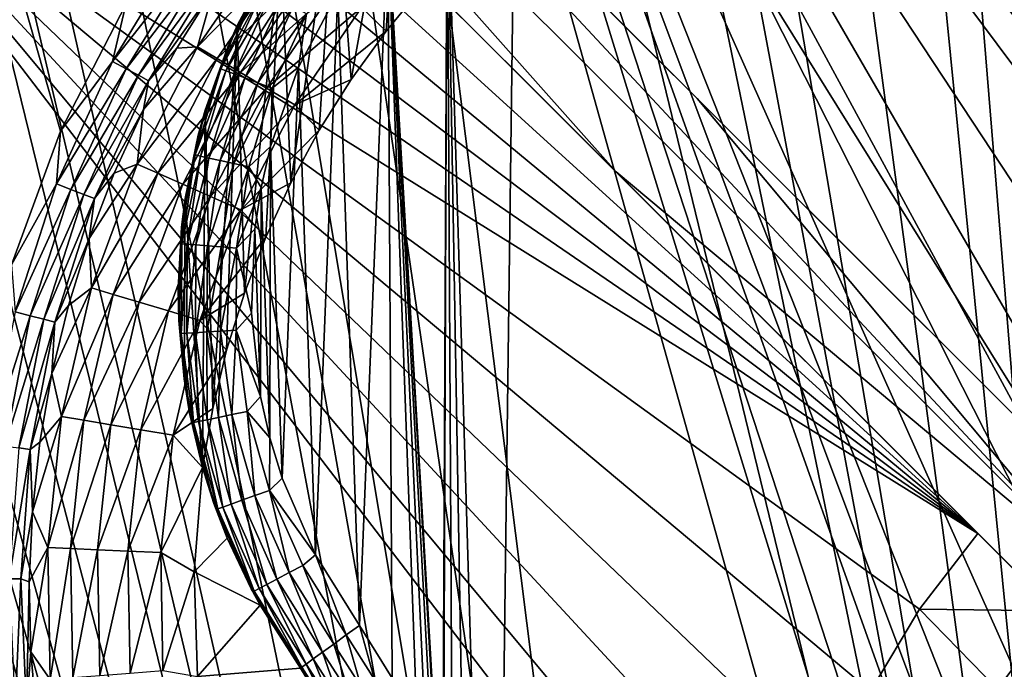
# Model space of a CAD drawing. Header units: metres. Extents: x -206 to 75, y -104 to 104.
# Tile 1055 of 1056: x -59 to -46, y 43 to 52. Entities that reach past the tile are written whole.
import ezdxf

# ---------------------------------------------------------------- set-up
doc = ezdxf.new("R2010")
doc.units = ezdxf.units.M
doc.layers.add('solid_01_1-CONSUMER_THERM_B_125288', color=7, linetype='CONTINUOUS')

msp = doc.modelspace()

# ---------------------------------------------------------------- linework, layer by layer
at = {"layer": 'solid_01_1-CONSUMER_THERM_B_125288'}
for points in [[(-37.64893, 67.310463), (-65.493088, -75.014526), (-65.514557, 74.985474)], [(24.112862, 47.958191, 1.5), (33.825809, 56.110691, 1.5), (-65.514557, 74.985474, 1.5)], [(23.089312, 47.212944, 1.5), (24.112862, 47.958191, 1.5), (-65.514557, 74.985474, 1.5)], [(22.532667, 46.89024, 1.5), (23.089312, 47.212944, 1.5), (-65.514557, 74.985474, 1.5)], [(21.951084, 46.60561, 1.5), (22.532667, 46.89024, 1.5), (-65.514557, 74.985474, 1.5)], [(21.348972, 46.361931, 1.5), (21.951084, 46.60561, 1.5), (-65.514557, 74.985474, 1.5)], [(20.731153, 46.161392, 1.5), (21.348972, 46.361931, 1.5), (-65.514557, 74.985474, 1.5)], [(20.102722, 46.005417, 1.5), (20.731153, 46.161392, 1.5), (-65.514557, 74.985474, 1.5)], [(19.468906, 45.894638, 1.5), (20.102722, 46.005417, 1.5), (-65.514557, 74.985474, 1.5)], [(18.205812, 45.807243, 1.5), (19.468906, 45.894638, 1.5), (-65.514557, 74.985474, 1.5)], [(-35.403042, 57.250053, 1.5), (18.205812, 45.807243, 1.5), (-65.514557, 74.985474, 1.5)], [(-58.484974, 50.346844, 1.5), (-57.589195, 52.085346, 1.5), (-65.514557, 74.985474, 1.5)], [(-59.159199, 48.51125, 1.5), (-58.484974, 50.346844, 1.5), (-65.514557, 74.985474, 1.5)], [(-37.64893, 67.310463), (-37.75058, 66.766258), (-65.493088, -75.014526)], [(-37.75058, 66.766258), (-37.7505, 66.212639), (-65.493088, -75.014526)], [(-37.7505, 66.212639), (-37.731541, -66.233742), (-65.493088, -75.014526)], [(-54.604618, 63.590931, 75.400002), (-55.875881, 63.500595, 75.400002), (-46.600052, -0.008495, 75.400002)], [(54.595383, 63.598774, 75.400002), (-54.604618, 63.590931, 75.400002), (38.867878, 46.507401, 75.400002)], [(-54.604618, 63.590931, 75.400002), (-38.874657, 46.501816, 75.400002), (-37.603397, 46.592152, 75.400002)], [(-54.604618, 63.590931, 75.400002), (-37.603397, 46.592152, 75.400002), (37.596603, 46.597553, 75.400002)], [(-54.604618, 63.590931, 75.400002), (-46.602749, 37.591507, 75.400002), (-46.512596, 38.862782, 75.400002)], [(-54.604618, 63.590931, 75.400002), (-46.600052, -0.008495, 75.400002), (-46.602749, 37.591507, 75.400002)], [(-54.604618, 63.590931, 75.400002), (-46.512596, 38.862782, 75.400002), (-46.24081, 40.118778, 75.400002)], [(-54.604618, 63.590931, 75.400002), (-46.24081, 40.118778, 75.400002), (-46.037888, 40.730366, 75.400002)], [(-54.604618, 63.590931, 75.400002), (-46.037888, 40.730366, 75.400002), (-45.791878, 41.325542, 75.400002)], [(-54.604618, 63.590931, 75.400002), (-45.791878, 41.325542, 75.400002), (-45.176342, 42.454315, 75.400002)], [(-54.604618, 63.590931, 75.400002), (-45.176342, 42.454315, 75.400002), (-44.405849, 43.484329, 75.400002)], [(-54.604618, 63.590931, 75.400002), (-44.405849, 43.484329, 75.400002), (-43.967163, 43.955654, 75.400002)], [(-54.604618, 63.590931, 75.400002), (-43.967163, 43.955654, 75.400002), (-43.495903, 44.394405, 75.400002)], [(-54.604618, 63.590931, 75.400002), (-43.495903, 44.394405, 75.400002), (-42.466, 45.165047, 75.400002)], [(-54.604618, 63.590931, 75.400002), (-42.466, 45.165047, 75.400002), (-41.337315, 45.780743, 75.400002)], [(-54.604618, 63.590931, 75.400002), (-41.337315, 45.780743, 75.400002), (-40.742176, 46.02684, 75.400002)], [(-54.604618, 63.590931, 75.400002), (-40.742176, 46.02684, 75.400002), (-40.130615, 46.229847, 75.400002)], [(-54.604618, 63.590931, 75.400002), (-40.130615, 46.229847, 75.400002), (-38.874657, 46.501816, 75.400002)], [(-54.604618, 63.590931, 75.400002), (37.596603, 46.597553, 75.400002), (38.867878, 46.507401, 75.400002)], [(-55.875881, 63.500595, 75.400002), (-57.13184, 63.228626, 75.400002), (-46.600052, -0.008495, 75.400002)], [(-57.13184, 63.228626, 75.400002), (-57.743397, 63.02562, 75.400002), (-46.600052, -0.008495, 75.400002)], [(-57.743397, 63.02562, 75.400002), (-58.338539, 62.779522, 75.400002), (-46.600052, -0.008495, 75.400002)], [(-58.338539, 62.779522, 75.400002), (-59.467224, 62.163826, 75.400002), (-46.600052, -0.008495, 75.400002)], [(-59.467224, 62.163826, 75.400002), (-60.497128, 61.393181, 75.400002), (-46.600052, -0.008495, 75.400002)], [(-54.604473, 61.590931, 72.400002), (-44.833092, 45.882038, 72.400002), (-58.995289, 60.042202, 72.400002)], [(-54.604473, 61.590931, 72.400002), (-37.604473, 61.592152, 72.400002), (-44.833092, 45.882038, 72.400002)], [(-60.497128, 61.393181, 75.400002), (-60.968388, 60.95443, 75.400002), (-46.600052, -0.008495, 75.400002)], [(-60.968388, 60.95443, 75.400002), (-61.40707, 60.483109, 75.400002), (-46.600052, -0.008495, 75.400002)], [(-61.40707, 60.483109, 75.400002), (-62.177567, 59.453091, 75.400002), (-46.600052, -0.008495, 75.400002)], [(-58.995289, 60.042202, 69.400002), (-58.995289, 60.042202, 72.400002), (-44.833092, 45.882038, 72.400002)], [(-58.995289, 60.042202, 69.400002), (-44.833092, 45.882038, 72.400002), (-58.775715, 59.822659, 69.400002)], [(-44.356377, 44.344807, 63.5205), (-59.312489, 59.298771, 69.400002), (-58.775715, 59.822659, 69.400002)], [(-49.748844, 50.797085, 65.853195), (-58.775715, 59.822659, 69.400002), (-44.833092, 45.882038, 72.400002)], [(-44.356377, 44.344807, 63.5205), (-58.775715, 59.822659, 69.400002), (-49.748844, 50.797085, 65.853195)], [(-62.177567, 59.453091, 75.400002), (-62.793098, 58.324318, 75.400002), (-46.600052, -0.008495, 75.400002)], [(-50.860092, 49.787006, 65.8731), (-59.8363, 58.761925, 69.400002), (-59.312489, 59.298771, 69.400002)], [(-44.356377, 44.344807, 63.5205), (-50.860092, 49.787006, 65.8731), (-59.312489, 59.298771, 69.400002)], [(-60.599506, 58.203884, 72.400002), (-60.05587, 58.981464, 72.400002), (-45.893673, 44.821301, 72.400002)], [(-45.893673, 44.821301, 69.900002), (-45.893673, 44.821301, 72.400002), (-60.05587, 58.981464, 72.400002)], [(-50.860092, 49.787006, 65.8731), (-60.05587, 58.981464, 72.400002), (-59.8363, 58.761925, 69.400002)], [(-50.860092, 49.787006, 65.8731), (-45.893673, 44.821301, 69.900002), (-60.05587, 58.981464, 72.400002)], [(-62.793098, 58.324318, 75.400002), (-63.039112, 57.729141, 75.400002), (-46.600052, -0.008495, 75.400002)], [(-61.032761, 57.360535, 72.400002), (-60.599506, 58.203884, 72.400002), (-45.893673, 44.821301, 72.400002)], [(-63.039112, 57.729141, 75.400002), (-63.242031, 57.117554, 75.400002), (-46.600052, -0.008495, 75.400002)], [(-61.34827, 56.465618, 72.400002), (-61.032761, 57.360535, 72.400002), (-45.893673, 44.821301, 72.400002)], [(-63.242031, 57.117554, 75.400002), (-63.513821, 55.861557, 75.400002), (-46.600052, -0.008495, 75.400002)], [(-61.539734, 55.537025, 72.400002), (-61.34827, 56.465618, 72.400002), (-45.893673, 44.821301, 72.400002)], [(-63.513821, 55.861557, 75.400002), (-63.60397, 54.590282, 75.400002), (-46.600052, -0.008495, 75.400002)], [(-49.00164, 55.821129, 13.5), (-49.5732, 55.734081, 13.5), (-43.500061, 23.418135, 13.5)], [(-47.84816, 55.866467, 13.5), (-49.00164, 55.821129, 13.5), (-43.500061, 23.418135, 13.5)], [(-46.699837, 55.739796, 13.5), (-47.84816, 55.866467, 13.5), (-43.500061, 23.418135, 13.5)], [(-49.5732, 55.734081, 13.5), (-50.136875, 55.604618, 13.5), (-43.500061, 23.418135, 13.5)], [(-46.134998, 55.612392, 13.5), (-46.699837, 55.739796, 13.5), (-43.500061, 23.418135, 13.5)], [(-50.136875, 55.604618, 13.5), (-51.227242, 55.221718, 13.5), (-43.500061, 23.418135, 13.5)], [(-45.581497, 55.443264, 13.5), (-46.134998, 55.612392, 13.5), (-43.500061, 23.418135, 13.5)], [(-61.539734, 55.537025, 72.400002), (-45.893673, 44.821301, 72.400002), (-61.60397, 54.590427, 72.400002)], [(-44.524296, 54.985928, 13.5), (-45.581497, 55.443264, 13.5), (-43.500061, 23.418135, 13.5)], [(-51.227242, 55.221718, 13.5), (-52.248238, 54.681129, 13.5), (-43.500061, 23.418135, 13.5)], [(-53.829796, 54.752769, 3.5), (-54.498451, 51.056381, 3.5), (-54.711971, 53.876877, 3.5)], [(-53.829796, 54.752769, 3.5), (-54.017151, 51.722809, 3.5), (-54.498451, 51.056381, 3.5)], [(-53.829796, 54.752769, 3.5), (-53.493568, 52.356556, 3.5), (-54.017151, 51.722809, 3.5)], [(-52.248238, 54.681129, 13.5), (-53.177639, 53.994682, 13.5), (-52.535599, 32.453663, 13.5)], [(-52.248238, 54.681129, 13.5), (-52.535599, 32.453663, 13.5), (-43.500061, 23.418135, 13.5)], [(-63.60397, 54.590282, 75.400002), (-63.600052, -0.009716, 75.400002), (-46.600052, -0.008495, 75.400002)], [(-48.602749, 37.591362, 72.400002), (-61.602749, 37.590427, 72.400002), (-61.60397, 54.590427, 72.400002)], [(-48.524323, 38.903294, 72.400002), (-48.602749, 37.591362, 72.400002), (-61.60397, 54.590427, 72.400002)], [(-46.696686, 43.780872, 72.400002), (-61.60397, 54.590427, 72.400002), (-45.893673, 44.821301, 72.400002)], [(-48.290142, 40.195915, 72.400002), (-48.524323, 38.903294, 72.400002), (-61.60397, 54.590427, 72.400002)], [(-47.903385, 41.451824, 72.400002), (-48.290142, 40.195915, 72.400002), (-61.60397, 54.590427, 72.400002)], [(-47.369598, 42.652645, 72.400002), (-47.903385, 41.451824, 72.400002), (-61.60397, 54.590427, 72.400002)], [(-46.696686, 43.780872, 72.400002), (-47.369598, 42.652645, 72.400002), (-61.60397, 54.590427, 72.400002)], [(-53.177639, 53.994682, 13.5), (-53.994709, 53.177628, 13.5), (-53.24271, 40.351906, 13.5)], [(-53.177639, 53.994682, 13.5), (-53.24271, 40.351906, 13.5), (-53.234608, 39.918453, 13.5)], [(-53.177639, 53.994682, 13.5), (-53.234608, 39.918453, 13.5), (-53.066238, 33.079536, 13.5)], [(-53.177639, 53.994682, 13.5), (-52.81263, 32.754345, 13.5), (-52.535599, 32.453663, 13.5)], [(-53.177639, 53.994682, 13.5), (-53.066238, 33.079536, 13.5), (-52.81263, 32.754345, 13.5)], [(-54.711971, 53.876877, 3.5), (-55.326283, 49.636898, 3.5), (-55.4608, 52.885254, 3.5)], [(-54.711971, 53.876877, 3.5), (-54.935448, 50.3601, 3.5), (-55.326283, 49.636898, 3.5)], [(-54.711971, 53.876877, 3.5), (-54.498451, 51.056381, 3.5), (-54.935448, 50.3601, 3.5)], [(-53.994709, 53.177628, 13.5), (-54.681171, 52.248238, 13.5), (-54.384792, 43.557041, 13.5)], [(-53.994709, 53.177628, 13.5), (-54.384792, 43.557041, 13.5), (-53.932655, 42.83371, 13.5)], [(-53.994709, 53.177628, 13.5), (-53.282135, 40.784016, 13.5), (-53.24271, 40.351906, 13.5)], [(-53.994709, 53.177628, 13.5), (-53.352684, 41.212154, 13.5), (-53.282135, 40.784016, 13.5)], [(-53.994709, 53.177628, 13.5), (-53.453888, 41.633713, 13.5), (-53.352684, 41.212154, 13.5)], [(-53.994709, 53.177628, 13.5), (-53.585003, 42.046124, 13.5), (-53.453888, 41.633713, 13.5)], [(-53.994709, 53.177628, 13.5), (-53.932655, 42.83371, 13.5), (-53.585003, 42.046124, 13.5)], [(-55.581703, 52.999527, 2.474663), (-56.604557, 51.50383, 2.474663), (-55.335945, 52.808151, 2.826262)], [(-56.381813, 52.303501, 2.071429), (-56.604557, 51.50383, 2.474663), (-55.581703, 52.999527, 2.474663)], [(-56.810463, 52.882301, 1.525184), (-57.589195, 52.085346, 1.5), (-57.773476, 51.304131, 1.525184)], [(-56.810463, 52.882301, 1.525184), (-57.773476, 51.304131, 1.525184), (-56.63588, 52.761002, 1.599859)], [(-55.4608, 52.885254, 3.5), (-55.963089, 48.122066, 3.5), (-56.0616, 51.797653, 3.5)], [(-55.4608, 52.885254, 3.5), (-56.0616, 51.797653, 3.5), (-55.608887, 52.648972, 12.5)], [(-55.4608, 52.885254, 3.5), (-55.669315, 48.889835, 3.5), (-55.963089, 48.122066, 3.5)], [(-55.4608, 52.885254, 3.5), (-55.326283, 49.636898, 3.5), (-55.669315, 48.889835, 3.5)], [(-57.773476, 51.304131, 1.525184), (-57.585754, 51.20435, 1.599859), (-56.63588, 52.761002, 1.599859)], [(-56.63588, 52.761002, 1.599859), (-57.585754, 51.20435, 1.599859), (-56.479454, 52.652317, 1.720235)], [(-56.604557, 51.50383, 2.474663), (-56.337074, 51.344219, 2.826262), (-55.335945, 52.808151, 2.826262)], [(-55.335945, 52.808151, 2.826262), (-56.337074, 51.344219, 2.826262), (-55.042629, 52.579742, 3.113388)], [(-57.585754, 51.20435, 1.599859), (-57.417564, 51.114952, 1.720235), (-56.479454, 52.652317, 1.720235)], [(-56.479454, 52.652317, 1.720235), (-57.417564, 51.114952, 1.720235), (-56.349136, 52.561771, 1.8802)], [(-56.337074, 51.344219, 2.826262), (-56.01783, 51.153725, 3.113388), (-55.042629, 52.579742, 3.113388)], [(-55.768452, 52.322411, 12.721865), (-55.608887, 52.648972, 12.5), (-56.190308, 51.505829, 12.5)], [(-56.0616, 51.797653, 3.5), (-56.190308, 51.505829, 12.5), (-55.608887, 52.648972, 12.5)], [(-55.042629, 52.579742, 3.113388), (-56.01783, 51.153725, 3.113388), (-54.712116, 52.322365, 3.325905)], [(-57.417564, 51.114952, 1.720235), (-57.277439, 51.040474, 1.8802), (-56.349136, 52.561771, 1.8802)], [(-56.349136, 52.561771, 1.8802), (-57.277439, 51.040474, 1.8802), (-56.381813, 52.303501, 2.071429)], [(-56.284565, 51.201843, 12.721809), (-55.768452, 52.322411, 12.721865), (-56.190308, 51.505829, 12.5)], [(-55.703671, 52.286823, 12.933479), (-55.768452, 52.322411, 12.721865), (-56.284565, 51.201843, 12.721809)], [(-56.01783, 51.153725, 3.113388), (-55.658104, 50.939068, 3.325905), (-54.712116, 52.322365, 3.325905)], [(-54.712116, 52.322365, 3.325905), (-55.658104, 50.939068, 3.325905), (-54.356071, 52.045109, 3.45631)], [(-54.356071, 52.045109, 3.45631), (-54.017151, 51.722809, 3.5), (-53.493568, 52.356556, 3.5)], [(-57.277439, 51.040474, 1.8802), (-56.892036, 51.488773, 2.071429), (-56.381813, 52.303501, 2.071429)], [(-56.381813, 52.303501, 2.071429), (-56.892036, 51.488773, 2.071429), (-56.604557, 51.50383, 2.474663)], [(-55.703671, 52.286823, 12.933479), (-56.284565, 51.201843, 12.721809), (-56.21542, 51.175751, 12.933429)], [(-55.703671, 52.286823, 12.933479), (-56.21542, 51.175751, 12.933429), (-55.599205, 52.229431, 13.123314)], [(-56.21542, 51.175751, 12.933429), (-56.103916, 51.133675, 13.12327), (-55.599205, 52.229431, 13.123314)], [(-55.599205, 52.229431, 13.123314), (-56.103916, 51.133675, 13.12327), (-55.460304, 52.153122, 13.281832)], [(-54.681171, 52.248238, 13.5), (-55.221775, 51.227249, 13.5), (-54.986103, 44.524319, 13.5)], [(-55.108494, 51.959846, 13.475028), (-55.221775, 51.227249, 13.5), (-54.681171, 52.248238, 13.5)], [(-54.681171, 52.248238, 13.5), (-54.986103, 44.524319, 13.5), (-54.384792, 43.557041, 13.5)], [(-57.773476, 51.304131, 1.525184), (-57.589195, 52.085346, 1.5), (-58.484974, 50.346844, 1.5)], [(-56.103916, 51.133675, 13.12327), (-55.955647, 51.077721, 13.281796), (-55.460304, 52.153122, 13.281832)], [(-55.460304, 52.153122, 13.281832), (-55.955647, 51.077721, 13.281796), (-55.293949, 52.061729, 13.401066)], [(-55.955647, 51.077721, 13.281796), (-55.778072, 51.010708, 13.401042), (-55.293949, 52.061729, 13.401066)], [(-55.293949, 52.061729, 13.401066), (-55.778072, 51.010708, 13.401042), (-55.108494, 51.959846, 13.475028)], [(-55.658104, 50.939068, 3.325905), (-55.270588, 50.707832, 3.45631), (-54.356071, 52.045109, 3.45631)], [(-54.356071, 52.045109, 3.45631), (-55.270588, 50.707832, 3.45631), (-54.017151, 51.722809, 3.5)], [(-55.778072, 51.010708, 13.401042), (-55.580105, 50.936001, 13.475016), (-55.108494, 51.959846, 13.475028)], [(-55.108494, 51.959846, 13.475028), (-55.580105, 50.936001, 13.475016), (-55.221775, 51.227249, 13.5)], [(-56.0616, 51.797653, 3.5), (-56.398117, 46.537464, 3.5), (-56.502464, 50.635258, 3.5)], [(-56.0616, 51.797653, 3.5), (-56.502464, 50.635258, 3.5), (-56.190308, 51.505829, 12.5)], [(-56.0616, 51.797653, 3.5), (-56.206367, 47.336838, 3.5), (-56.398117, 46.537464, 3.5)], [(-56.0616, 51.797653, 3.5), (-55.963089, 48.122066, 3.5), (-56.206367, 47.336838, 3.5)], [(-55.270588, 50.707832, 3.45631), (-54.498451, 51.056381, 3.5), (-54.017151, 51.722809, 3.5)], [(-56.604557, 51.50383, 2.474663), (-57.435165, 49.893417, 2.474663), (-56.337074, 51.344219, 2.826262)], [(-57.34869, 50.642853, 2.071429), (-57.435165, 49.893417, 2.474663), (-56.604557, 51.50383, 2.474663)], [(-56.892036, 51.488773, 2.071429), (-57.34869, 50.642853, 2.071429), (-56.604557, 51.50383, 2.474663)], [(-56.284565, 51.201843, 12.721809), (-56.190308, 51.505829, 12.5), (-56.598381, 50.289974, 12.5)], [(-56.502464, 50.635258, 3.5), (-56.598381, 50.289974, 12.5), (-56.190308, 51.505829, 12.5)], [(-57.277439, 51.040474, 1.8802), (-57.34869, 50.642853, 2.071429), (-56.892036, 51.488773, 2.071429)], [(-57.773476, 51.304131, 1.525184), (-58.484974, 50.346844, 1.5), (-58.54285, 49.623032, 1.525184)], [(-57.773476, 51.304131, 1.525184), (-58.54285, 49.623032, 1.525184), (-57.585754, 51.20435, 1.599859)], [(-57.435165, 49.893417, 2.474663), (-57.15004, 49.768009, 2.826262), (-56.337074, 51.344219, 2.826262)], [(-56.337074, 51.344219, 2.826262), (-57.15004, 49.768009, 2.826262), (-56.01783, 51.153725, 3.113388)], [(-55.221775, 51.227249, 13.5), (-55.604694, 50.13689, 13.5), (-55.44342, 45.581532, 13.5)], [(-55.580105, 50.936001, 13.475016), (-55.604694, 50.13689, 13.5), (-55.221775, 51.227249, 13.5)], [(-55.221775, 51.227249, 13.5), (-55.44342, 45.581532, 13.5), (-54.986103, 44.524319, 13.5)], [(-58.54285, 49.623032, 1.525184), (-58.344635, 49.546185, 1.599859), (-57.585754, 51.20435, 1.599859)], [(-57.585754, 51.20435, 1.599859), (-58.344635, 49.546185, 1.599859), (-57.417564, 51.114952, 1.720235)], [(-58.344635, 49.546185, 1.599859), (-58.167042, 49.477329, 1.720235), (-57.417564, 51.114952, 1.720235)], [(-57.417564, 51.114952, 1.720235), (-58.167042, 49.477329, 1.720235), (-57.277439, 51.040474, 1.8802)], [(-57.15004, 49.768009, 2.826262), (-56.809746, 49.618332, 3.113388), (-56.01783, 51.153725, 3.113388)], [(-56.01783, 51.153725, 3.113388), (-56.809746, 49.618332, 3.113388), (-55.658104, 50.939068, 3.325905)], [(-56.637466, 50.019684, 12.721755), (-56.284565, 51.201843, 12.721809), (-56.598381, 50.289974, 12.5)], [(-56.21542, 51.175751, 12.933429), (-56.284565, 51.201843, 12.721809), (-56.637466, 50.019684, 12.721755)], [(-56.21542, 51.175751, 12.933429), (-56.637466, 50.019684, 12.721755), (-56.565346, 50.003609, 12.933378)], [(-56.21542, 51.175751, 12.933429), (-56.565346, 50.003609, 12.933378), (-56.103916, 51.133675, 13.12327)], [(-56.565346, 50.003609, 12.933378), (-56.449032, 49.97768, 13.123226), (-56.103916, 51.133675, 13.12327)], [(-56.103916, 51.133675, 13.12327), (-56.449032, 49.97768, 13.123226), (-55.955647, 51.077721, 13.281796)], [(-58.167042, 49.477329, 1.720235), (-58.019089, 49.419964, 1.8802), (-57.277439, 51.040474, 1.8802)], [(-57.277439, 51.040474, 1.8802), (-58.019089, 49.419964, 1.8802), (-57.34869, 50.642853, 2.071429)], [(-56.449032, 49.97768, 13.123226), (-56.294361, 49.943199, 13.281761), (-55.955647, 51.077721, 13.281796)], [(-55.955647, 51.077721, 13.281796), (-56.294361, 49.943199, 13.281761), (-55.778072, 51.010708, 13.401042)], [(-56.294361, 49.943199, 13.281761), (-56.109116, 49.901905, 13.401017), (-55.778072, 51.010708, 13.401042)], [(-55.778072, 51.010708, 13.401042), (-56.109116, 49.901905, 13.401017), (-55.580105, 50.936001, 13.475016)], [(-55.270588, 50.707832, 3.45631), (-54.935448, 50.3601, 3.5), (-54.498451, 51.056381, 3.5)], [(-56.809746, 49.618332, 3.113388), (-56.426292, 49.449677, 3.325905), (-55.658104, 50.939068, 3.325905)], [(-55.658104, 50.939068, 3.325905), (-56.426292, 49.449677, 3.325905), (-55.270588, 50.707832, 3.45631)], [(-56.109116, 49.901905, 13.401017), (-55.902596, 49.855865, 13.475002), (-55.580105, 50.936001, 13.475016)], [(-55.580105, 50.936001, 13.475016), (-55.902596, 49.855865, 13.475002), (-55.604694, 50.13689, 13.5)], [(-56.426292, 49.449677, 3.325905), (-56.013218, 49.26799, 3.45631), (-55.270588, 50.707832, 3.45631)], [(-55.270588, 50.707832, 3.45631), (-56.013218, 49.26799, 3.45631), (-54.935448, 50.3601, 3.5)], [(-44.833092, 45.882038, 69.900002), (-49.748844, 50.797085, 65.853195), (-44.833092, 45.882038, 72.400002)], [(-44.833092, 45.882038, 69.900002), (-43.805225, 44.854321, 63.5205), (-49.748844, 50.797085, 65.853195)], [(-44.356377, 44.344807, 63.5205), (-49.748844, 50.797085, 65.853195), (-43.805225, 44.854321, 63.5205)], [(-58.019089, 49.419964, 1.8802), (-57.749863, 49.769257, 2.071429), (-57.34869, 50.642853, 2.071429)], [(-57.34869, 50.642853, 2.071429), (-57.749863, 49.769257, 2.071429), (-57.435165, 49.893417, 2.474663)], [(-56.502464, 50.635258, 3.5), (-56.537537, 45.727322, 3.5), (-56.774044, 49.422844, 3.5)], [(-56.502464, 50.635258, 3.5), (-56.774044, 49.422844, 3.5), (-56.598381, 50.289974, 12.5)], [(-56.502464, 50.635258, 3.5), (-56.398117, 46.537464, 3.5), (-56.537537, 45.727322, 3.5)], [(-58.54285, 49.623032, 1.525184), (-58.484974, 50.346844, 1.5), (-59.159199, 48.51125, 1.5)], [(-56.637466, 50.019684, 12.721755), (-56.598381, 50.289974, 12.5), (-56.824337, 49.027527, 12.5)], [(-56.774044, 49.422844, 3.5), (-56.824337, 49.027527, 12.5), (-56.598381, 50.289974, 12.5)], [(-56.013218, 49.26799, 3.45631), (-55.326283, 49.636898, 3.5), (-54.935448, 50.3601, 3.5)], [(-56.820103, 48.799564, 12.721701), (-56.637466, 50.019684, 12.721755), (-56.824337, 49.027527, 12.5)], [(-56.565346, 50.003609, 12.933378), (-56.637466, 50.019684, 12.721755), (-56.820103, 48.799564, 12.721701)], [(-55.902596, 49.855865, 13.475002), (-55.734165, 49.573219, 13.5), (-55.604694, 50.13689, 13.5)], [(-55.604694, 50.13689, 13.5), (-55.734165, 49.573219, 13.5), (-55.612537, 46.135025, 13.5)], [(-55.604694, 50.13689, 13.5), (-55.612537, 46.135025, 13.5), (-55.44342, 45.581532, 13.5)], [(-58.093899, 48.871616, 2.071429), (-58.060848, 48.192871, 2.474663), (-57.435165, 49.893417, 2.474663)], [(-57.749863, 49.769257, 2.071429), (-58.093899, 48.871616, 2.071429), (-57.435165, 49.893417, 2.474663)], [(-57.435165, 49.893417, 2.474663), (-58.060848, 48.192871, 2.474663), (-57.15004, 49.768009, 2.826262)], [(-56.565346, 50.003609, 12.933378), (-56.820103, 48.799564, 12.721701), (-56.746449, 48.793823, 12.933328)], [(-56.565346, 50.003609, 12.933378), (-56.746449, 48.793823, 12.933328), (-56.449032, 49.97768, 13.123226)], [(-56.746449, 48.793823, 12.933328), (-56.627651, 48.784557, 13.123182), (-56.449032, 49.97768, 13.123226)], [(-56.449032, 49.97768, 13.123226), (-56.627651, 48.784557, 13.123182), (-56.294361, 49.943199, 13.281761)], [(-56.627651, 48.784557, 13.123182), (-56.469673, 48.77224, 13.281727), (-56.294361, 49.943199, 13.281761)], [(-56.294361, 49.943199, 13.281761), (-56.469673, 48.77224, 13.281727), (-56.109116, 49.901905, 13.401017)], [(-56.469673, 48.77224, 13.281727), (-56.28046, 48.757488, 13.400993), (-56.109116, 49.901905, 13.401017)], [(-56.109116, 49.901905, 13.401017), (-56.28046, 48.757488, 13.400993), (-55.902596, 49.855865, 13.475002)], [(-58.019089, 49.419964, 1.8802), (-58.093899, 48.871616, 2.071429), (-57.749863, 49.769257, 2.071429)], [(-58.060848, 48.192871, 2.474663), (-57.762436, 48.10358, 2.826262), (-57.15004, 49.768009, 2.826262)], [(-57.15004, 49.768009, 2.826262), (-57.762436, 48.10358, 2.826262), (-56.809746, 49.618332, 3.113388)], [(-56.28046, 48.757488, 13.400993), (-56.069515, 48.741039, 13.47499), (-55.902596, 49.855865, 13.475002)], [(-55.902596, 49.855865, 13.475002), (-56.069515, 48.741039, 13.47499), (-55.734165, 49.573219, 13.5)], [(-50.860092, 49.787006, 65.8731), (-44.86581, 43.793583, 63.5205), (-45.893673, 44.821301, 69.900002)], [(-44.356377, 44.344807, 63.5205), (-44.86581, 43.793583, 63.5205), (-50.860092, 49.787006, 65.8731)], [(-58.54285, 49.623032, 1.525184), (-59.159199, 48.51125, 1.5), (-59.107765, 47.862663, 1.525184)], [(-58.54285, 49.623032, 1.525184), (-59.107765, 47.862663, 1.525184), (-58.344635, 49.546185, 1.599859)], [(-57.762436, 48.10358, 2.826262), (-57.406281, 47.997009, 3.113388), (-56.809746, 49.618332, 3.113388)], [(-56.809746, 49.618332, 3.113388), (-57.406281, 47.997009, 3.113388), (-56.426292, 49.449677, 3.325905)], [(-56.013218, 49.26799, 3.45631), (-55.669315, 48.889835, 3.5), (-55.326283, 49.636898, 3.5)], [(-59.107765, 47.862663, 1.525184), (-58.901848, 47.809826, 1.599859), (-58.344635, 49.546185, 1.599859)], [(-58.344635, 49.546185, 1.599859), (-58.901848, 47.809826, 1.599859), (-58.167042, 49.477329, 1.720235)], [(-58.901848, 47.809826, 1.599859), (-58.71735, 47.762482, 1.720235), (-58.167042, 49.477329, 1.720235)], [(-58.167042, 49.477329, 1.720235), (-58.71735, 47.762482, 1.720235), (-58.019089, 49.419964, 1.8802)], [(-56.069515, 48.741039, 13.47499), (-55.82122, 49.001659, 13.5), (-55.734165, 49.573219, 13.5)], [(-55.734165, 49.573219, 13.5), (-55.82122, 49.001659, 13.5), (-55.739925, 46.69986, 13.5)], [(-55.734165, 49.573219, 13.5), (-55.739925, 46.69986, 13.5), (-55.612537, 46.135025, 13.5)], [(-58.71735, 47.762482, 1.720235), (-58.563641, 47.723042, 1.8802), (-58.019089, 49.419964, 1.8802)], [(-58.019089, 49.419964, 1.8802), (-58.563641, 47.723042, 1.8802), (-58.093899, 48.871616, 2.071429)], [(-57.406281, 47.997009, 3.113388), (-57.004955, 47.876923, 3.325905), (-56.426292, 49.449677, 3.325905)], [(-56.426292, 49.449677, 3.325905), (-57.004955, 47.876923, 3.325905), (-56.013218, 49.26799, 3.45631)], [(-56.774044, 49.422844, 3.5), (-56.87117, 48.184093, 3.5), (-56.824337, 49.027527, 12.5)], [(-56.774044, 49.422844, 3.5), (-56.791729, 46.943272, 3.5), (-56.87117, 48.184093, 3.5)], [(-56.774044, 49.422844, 3.5), (-56.537537, 45.727322, 3.5), (-56.791729, 46.943272, 3.5)], [(-57.004955, 47.876923, 3.325905), (-56.572632, 47.747562, 3.45631), (-56.013218, 49.26799, 3.45631)], [(-56.013218, 49.26799, 3.45631), (-56.572632, 47.747562, 3.45631), (-55.669315, 48.889835, 3.5)], [(-56.87117, 48.184093, 3.5), (-56.863323, 47.745609, 12.5), (-56.824337, 49.027527, 12.5)], [(-56.820103, 48.799564, 12.721701), (-56.824337, 49.027527, 12.5), (-56.863323, 47.745609, 12.5)], [(-56.069515, 48.741039, 13.47499), (-55.866581, 47.848175, 13.5), (-55.82122, 49.001659, 13.5)], [(-55.82122, 49.001659, 13.5), (-55.866581, 47.848175, 13.5), (-55.739925, 46.69986, 13.5)], [(-58.563641, 47.723042, 1.8802), (-58.379356, 47.953671, 2.071429), (-58.093899, 48.871616, 2.071429)], [(-58.093899, 48.871616, 2.071429), (-58.379356, 47.953671, 2.071429), (-58.060848, 48.192871, 2.474663)], [(-56.828827, 47.56588, 12.721645), (-56.820103, 48.799564, 12.721701), (-56.863323, 47.745609, 12.5)], [(-56.746449, 48.793823, 12.933328), (-56.820103, 48.799564, 12.721701), (-56.828827, 47.56588, 12.721645)], [(-56.746449, 48.793823, 12.933328), (-56.828827, 47.56588, 12.721645), (-56.755108, 47.570583, 12.933277)], [(-56.746449, 48.793823, 12.933328), (-56.755108, 47.570583, 12.933277), (-56.627651, 48.784557, 13.123182)], [(-56.572632, 47.747562, 3.45631), (-55.963089, 48.122066, 3.5), (-55.669315, 48.889835, 3.5)], [(-56.755108, 47.570583, 12.933277), (-56.6362, 47.578167, 13.123138), (-56.627651, 48.784557, 13.123182)], [(-56.627651, 48.784557, 13.123182), (-56.6362, 47.578167, 13.123138), (-56.469673, 48.77224, 13.281727)], [(-56.6362, 47.578167, 13.123138), (-56.478077, 47.588253, 13.281692), (-56.469673, 48.77224, 13.281727)], [(-56.469673, 48.77224, 13.281727), (-56.478077, 47.588253, 13.281692), (-56.28046, 48.757488, 13.400993)], [(-56.478077, 47.588253, 13.281692), (-56.288681, 47.600334, 13.400969), (-56.28046, 48.757488, 13.400993)], [(-56.28046, 48.757488, 13.400993), (-56.288681, 47.600334, 13.400969), (-56.069515, 48.741039, 13.47499)], [(-56.288681, 47.600334, 13.400969), (-56.077526, 47.613804, 13.474977), (-56.069515, 48.741039, 13.47499)], [(-56.069515, 48.741039, 13.47499), (-56.077526, 47.613804, 13.474977), (-55.866581, 47.848175, 13.5)], [(-58.605053, 47.019234, 2.071429), (-58.472057, 46.42815, 2.474663), (-58.060848, 48.192871, 2.474663)], [(-58.379356, 47.953671, 2.071429), (-58.605053, 47.019234, 2.071429), (-58.060848, 48.192871, 2.474663)], [(-58.060848, 48.192871, 2.474663), (-58.472057, 46.42815, 2.474663), (-57.762436, 48.10358, 2.826262)], [(-56.87117, 48.184093, 3.5), (-56.791729, 46.943272, 3.5), (-56.863323, 47.745609, 12.5)], [(-56.572632, 47.747562, 3.45631), (-56.206367, 47.336838, 3.5), (-55.963089, 48.122066, 3.5)], [(-58.472057, 46.42815, 2.474663), (-58.164909, 46.376335, 2.826262), (-57.762436, 48.10358, 2.826262)], [(-57.762436, 48.10358, 2.826262), (-58.164909, 46.376335, 2.826262), (-57.406281, 47.997009, 3.113388)], [(-58.164909, 46.376335, 2.826262), (-57.798332, 46.314499, 3.113388), (-57.406281, 47.997009, 3.113388)], [(-57.406281, 47.997009, 3.113388), (-57.798332, 46.314499, 3.113388), (-57.004955, 47.876923, 3.325905)], [(-59.107765, 47.862663, 1.525184), (-59.46027, 46.047791, 1.525184), (-58.901848, 47.809826, 1.599859)], [(-58.563641, 47.723042, 1.8802), (-58.605053, 47.019234, 2.071429), (-58.379356, 47.953671, 2.071429)], [(-57.798332, 46.314499, 3.113388), (-57.385265, 46.244816, 3.325905), (-57.004955, 47.876923, 3.325905)], [(-57.004955, 47.876923, 3.325905), (-57.385265, 46.244816, 3.325905), (-56.572632, 47.747562, 3.45631)], [(-56.077526, 47.613804, 13.474977), (-55.739925, 46.69986, 13.5), (-55.866581, 47.848175, 13.5)], [(-59.46027, 46.047791, 1.525184), (-59.249546, 46.019703, 1.599859), (-58.901848, 47.809826, 1.599859)], [(-58.901848, 47.809826, 1.599859), (-59.249546, 46.019703, 1.599859), (-58.71735, 47.762482, 1.720235)], [(-59.249546, 46.019703, 1.599859), (-59.060741, 45.994541, 1.720235), (-58.71735, 47.762482, 1.720235)], [(-58.71735, 47.762482, 1.720235), (-59.060741, 45.994541, 1.720235), (-58.563641, 47.723042, 1.8802)], [(-59.060741, 45.994541, 1.720235), (-58.903442, 45.973576, 1.8802), (-58.563641, 47.723042, 1.8802)], [(-58.563641, 47.723042, 1.8802), (-58.903442, 45.973576, 1.8802), (-58.605053, 47.019234, 2.071429)], [(-57.385265, 46.244816, 3.325905), (-56.940285, 46.169754, 3.45631), (-56.572632, 47.747562, 3.45631)], [(-56.572632, 47.747562, 3.45631), (-56.940285, 46.169754, 3.45631), (-56.206367, 47.336838, 3.5)], [(-56.828827, 47.56588, 12.721645), (-56.863323, 47.745609, 12.5), (-56.714504, 46.471767, 12.5)], [(-56.791729, 46.943272, 3.5), (-56.714504, 46.471767, 12.5), (-56.863323, 47.745609, 12.5)], [(-56.755108, 47.570583, 12.933277), (-56.591152, 46.358349, 12.933227), (-56.6362, 47.578167, 13.123138)], [(-56.6362, 47.578167, 13.123138), (-56.47451, 46.382626, 13.123095), (-56.478077, 47.588253, 13.281692)], [(-56.591152, 46.358349, 12.933227), (-56.47451, 46.382626, 13.123095), (-56.6362, 47.578167, 13.123138)], [(-56.478077, 47.588253, 13.281692), (-56.319397, 46.414913, 13.281656), (-56.288681, 47.600334, 13.400969)], [(-56.47451, 46.382626, 13.123095), (-56.319397, 46.414913, 13.281656), (-56.478077, 47.588253, 13.281692)], [(-56.319397, 46.414913, 13.281656), (-56.133606, 46.453583, 13.400945), (-56.288681, 47.600334, 13.400969)], [(-56.288681, 47.600334, 13.400969), (-56.133606, 46.453583, 13.400945), (-56.077526, 47.613804, 13.474977)], [(-56.133606, 46.453583, 13.400945), (-55.926468, 46.496696, 13.474965), (-56.077526, 47.613804, 13.474977)], [(-56.077526, 47.613804, 13.474977), (-55.926468, 46.496696, 13.474965), (-55.739925, 46.69986, 13.5)], [(-56.755108, 47.570583, 12.933277), (-56.828827, 47.56588, 12.721645), (-56.663456, 46.343296, 12.721591)], [(-56.663456, 46.343296, 12.721591), (-56.828827, 47.56588, 12.721645), (-56.714504, 46.471767, 12.5)], [(-56.755108, 47.570583, 12.933277), (-56.663456, 46.343296, 12.721591), (-56.591152, 46.358349, 12.933227)], [(-56.940285, 46.169754, 3.45631), (-56.398117, 46.537464, 3.5), (-56.206367, 47.336838, 3.5)], [(-58.903442, 45.973576, 1.8802), (-58.77005, 46.072193, 2.071429), (-58.605053, 47.019234, 2.071429)], [(-58.605053, 47.019234, 2.071429), (-58.77005, 46.072193, 2.071429), (-58.472057, 46.42815, 2.474663)], [(-56.791729, 46.943272, 3.5), (-56.537537, 45.727322, 3.5), (-56.714504, 46.471767, 12.5)], [(-55.926468, 46.496696, 13.474965), (-55.612537, 46.135025, 13.5), (-55.739925, 46.69986, 13.5)], [(-56.940285, 46.169754, 3.45631), (-56.537537, 45.727322, 3.5), (-56.398117, 46.537464, 3.5)], [(-56.133606, 46.453583, 13.400945), (-55.818336, 45.34016, 13.40092), (-55.926468, 46.496696, 13.474965)], [(-55.926468, 46.496696, 13.474965), (-55.619354, 45.41206, 13.474953), (-55.612537, 46.135025, 13.5)], [(-55.818336, 45.34016, 13.40092), (-55.619354, 45.41206, 13.474953), (-55.926468, 46.496696, 13.474965)], [(-58.873661, 45.116486, 2.071429), (-58.662514, 44.626186, 2.474663), (-58.472057, 46.42815, 2.474663)], [(-58.77005, 46.072193, 2.071429), (-58.873661, 45.116486, 2.071429), (-58.472057, 46.42815, 2.474663)], [(-58.472057, 46.42815, 2.474663), (-58.662514, 44.626186, 2.474663), (-58.164909, 46.376335, 2.826262)], [(-58.662514, 44.626186, 2.474663), (-58.351322, 44.612644, 2.826262), (-58.164909, 46.376335, 2.826262)], [(-58.164909, 46.376335, 2.826262), (-58.351322, 44.612644, 2.826262), (-57.798332, 46.314499, 3.113388)], [(-56.714504, 46.471767, 12.5), (-56.537537, 45.727322, 3.5), (-56.381077, 45.233356, 12.5)], [(-56.663456, 46.343296, 12.721591), (-56.714504, 46.471767, 12.5), (-56.381077, 45.233356, 12.5)], [(-56.591152, 46.358349, 12.933227), (-56.663456, 46.343296, 12.721591), (-56.327301, 45.156258, 12.721537)], [(-56.591152, 46.358349, 12.933227), (-56.257851, 45.181355, 12.933176), (-56.47451, 46.382626, 13.123095)], [(-56.591152, 46.358349, 12.933227), (-56.327301, 45.156258, 12.721537), (-56.257851, 45.181355, 12.933176)], [(-56.47451, 46.382626, 13.123095), (-56.145813, 45.221836, 13.123051), (-56.319397, 46.414913, 13.281656)], [(-56.257851, 45.181355, 12.933176), (-56.145813, 45.221836, 13.123051), (-56.47451, 46.382626, 13.123095)], [(-56.319397, 46.414913, 13.281656), (-55.996811, 45.275673, 13.281622), (-56.133606, 46.453583, 13.400945)], [(-56.145813, 45.221836, 13.123051), (-55.996811, 45.275673, 13.281622), (-56.319397, 46.414913, 13.281656)], [(-55.996811, 45.275673, 13.281622), (-55.818336, 45.34016, 13.40092), (-56.133606, 46.453583, 13.400945)], [(-58.351322, 44.612644, 2.826262), (-57.979919, 44.596481, 3.113388), (-57.798332, 46.314499, 3.113388)], [(-57.798332, 46.314499, 3.113388), (-57.979919, 44.596481, 3.113388), (-57.385265, 46.244816, 3.325905)], [(-57.979919, 44.596481, 3.113388), (-57.561409, 44.57827, 3.325905), (-57.385265, 46.244816, 3.325905)], [(-57.385265, 46.244816, 3.325905), (-57.561409, 44.57827, 3.325905), (-56.940285, 46.169754, 3.45631)], [(-56.327301, 45.156258, 12.721537), (-56.663456, 46.343296, 12.721591), (-56.381077, 45.233356, 12.5)], [(-57.561409, 44.57827, 3.325905), (-57.110573, 44.558651, 3.45631), (-56.940285, 46.169754, 3.45631)], [(-56.940285, 46.169754, 3.45631), (-57.110573, 44.558651, 3.45631), (-56.537537, 45.727322, 3.5)], [(-55.619354, 45.41206, 13.474953), (-55.44342, 45.581532, 13.5), (-55.612537, 46.135025, 13.5)], [(-59.060741, 45.994541, 1.720235), (-59.192383, 44.198376, 1.720235), (-58.903442, 45.973576, 1.8802)], [(-59.192383, 44.198376, 1.720235), (-59.03371, 44.196182, 1.8802), (-58.903442, 45.973576, 1.8802)], [(-58.903442, 45.973576, 1.8802), (-59.03371, 44.196182, 1.8802), (-58.873661, 45.116486, 2.071429)], [(-58.903442, 45.973576, 1.8802), (-58.873661, 45.116486, 2.071429), (-58.77005, 46.072193, 2.071429)], [(-57.110573, 44.558651, 3.45631), (-56.65398, 44.292084, 3.5), (-56.537537, 45.727322, 3.5)], [(-56.198692, 44.756813, 3.5), (-56.537537, 45.727322, 3.5), (-56.65398, 44.292084, 3.5)], [(-56.198692, 44.756813, 3.5), (-56.381077, 45.233356, 12.5), (-56.537537, 45.727322, 3.5)], [(-55.619354, 45.41206, 13.474953), (-54.986103, 44.524319, 13.5), (-55.44342, 45.581532, 13.5)], [(-55.996811, 45.275673, 13.281622), (-55.516766, 44.193317, 13.281587), (-55.818336, 45.34016, 13.40092)], [(-55.818336, 45.34016, 13.40092), (-55.349178, 44.28233, 13.400896), (-55.619354, 45.41206, 13.474953)], [(-55.516766, 44.193317, 13.281587), (-55.349178, 44.28233, 13.400896), (-55.818336, 45.34016, 13.40092)], [(-55.619354, 45.41206, 13.474953), (-55.162327, 44.381573, 13.47494), (-54.986103, 44.524319, 13.5)], [(-55.349178, 44.28233, 13.400896), (-55.162327, 44.381573, 13.47494), (-55.619354, 45.41206, 13.474953)], [(-56.327301, 45.156258, 12.721537), (-56.381077, 45.233356, 12.5), (-55.870201, 44.056992, 12.5)], [(-56.198692, 44.756813, 3.5), (-55.870201, 44.056992, 12.5), (-56.381077, 45.233356, 12.5)], [(-56.257851, 45.181355, 12.933176), (-56.327301, 45.156258, 12.721537), (-55.82708, 44.0285, 12.721481)], [(-55.82708, 44.0285, 12.721481), (-56.327301, 45.156258, 12.721537), (-55.870201, 44.056992, 12.5)], [(-56.257851, 45.181355, 12.933176), (-55.761875, 44.063129, 12.933125), (-56.145813, 45.221836, 13.123051)], [(-56.257851, 45.181355, 12.933176), (-55.82708, 44.0285, 12.721481), (-55.761875, 44.063129, 12.933125)], [(-56.145813, 45.221836, 13.123051), (-55.656673, 44.119007, 13.123007), (-55.996811, 45.275673, 13.281622)], [(-55.761875, 44.063129, 12.933125), (-55.656673, 44.119007, 13.123007), (-56.145813, 45.221836, 13.123051)], [(-55.656673, 44.119007, 13.123007), (-55.516766, 44.193317, 13.281587), (-55.996811, 45.275673, 13.281622)], [(-59.03371, 44.196182, 1.8802), (-58.915455, 44.156086, 2.071429), (-58.873661, 45.116486, 2.071429)], [(-58.873661, 45.116486, 2.071429), (-58.915455, 44.156086, 2.071429), (-58.662514, 44.626186, 2.474663)], [(-56.198692, 44.756813, 3.5), (-56.65398, 44.292084, 3.5), (-55.748428, 43.832836, 3.5)], [(-56.198692, 44.756813, 3.5), (-55.748428, 43.832836, 3.5), (-55.870201, 44.056992, 12.5)], [(-46.696686, 43.780872, 69.900002), (-45.893673, 44.821301, 69.900002), (-44.83007, 43.757851, 69.900002)], [(-46.696686, 43.780872, 69.900002), (-46.696686, 43.780872, 72.400002), (-45.893673, 44.821301, 72.400002)], [(-46.696686, 43.780872, 69.900002), (-45.893673, 44.821301, 72.400002), (-45.893673, 44.821301, 69.900002)], [(-45.893673, 44.821301, 69.900002), (-44.83007, 43.757851, 63.5), (-44.83007, 43.757851, 69.900002)], [(-44.847927, 43.775703, 63.510242), (-44.83007, 43.757851, 63.5), (-45.893673, 44.821301, 69.900002)], [(-44.86581, 43.793583, 63.5205), (-44.847927, 43.775703, 63.510242), (-45.893673, 44.821301, 69.900002)], [(-58.915455, 44.156086, 2.071429), (-58.89526, 43.194992, 2.071429), (-58.662514, 44.626186, 2.474663)], [(-58.89526, 43.194992, 2.071429), (-58.629314, 42.814491, 2.474663), (-58.662514, 44.626186, 2.474663)], [(-58.662514, 44.626186, 2.474663), (-58.629314, 42.814491, 2.474663), (-58.351322, 44.612644, 2.826262)], [(-58.629314, 42.814491, 2.474663), (-58.318829, 42.839428, 2.826262), (-58.351322, 44.612644, 2.826262)], [(-58.351322, 44.612644, 2.826262), (-58.318829, 42.839428, 2.826262), (-57.979919, 44.596481, 3.113388)], [(-58.318829, 42.839428, 2.826262), (-57.948265, 42.869186, 3.113388), (-57.979919, 44.596481, 3.113388)], [(-57.979919, 44.596481, 3.113388), (-57.948265, 42.869186, 3.113388), (-57.561409, 44.57827, 3.325905)], [(-57.948265, 42.869186, 3.113388), (-57.530704, 42.902721, 3.325905), (-57.561409, 44.57827, 3.325905)], [(-57.561409, 44.57827, 3.325905), (-57.530704, 42.902721, 3.325905), (-57.110573, 44.558651, 3.45631)], [(-57.530704, 42.902721, 3.325905), (-57.080887, 42.938847, 3.45631), (-57.110573, 44.558651, 3.45631)], [(-57.110573, 44.558651, 3.45631), (-57.080887, 42.938847, 3.45631), (-56.65398, 44.292084, 3.5)], [(-55.162327, 44.381573, 13.47494), (-54.564522, 43.425842, 13.474928), (-54.986103, 44.524319, 13.5)], [(-54.564522, 43.425842, 13.474928), (-54.384792, 43.557041, 13.5), (-54.986103, 44.524319, 13.5)], [(-55.349178, 44.28233, 13.400896), (-54.7355, 43.301239, 13.400871), (-55.162327, 44.381573, 13.47494)], [(-55.162327, 44.381573, 13.47494), (-54.7355, 43.301239, 13.400871), (-54.564522, 43.425842, 13.474928)], [(-59.192383, 44.198376, 1.720235), (-59.110428, 42.399261, 1.720235), (-59.03371, 44.196182, 1.8802)], [(-59.110428, 42.399261, 1.720235), (-58.952614, 42.415871, 1.8802), (-59.03371, 44.196182, 1.8802)], [(-59.03371, 44.196182, 1.8802), (-58.952614, 42.415871, 1.8802), (-58.915455, 44.156086, 2.071429)], [(-57.080887, 42.938847, 3.45631), (-56.606663, 42.854305, 3.5), (-56.65398, 44.292084, 3.5)], [(-55.748428, 43.832836, 3.5), (-56.65398, 44.292084, 3.5), (-56.606663, 42.854305, 3.5)], [(-55.516766, 44.193317, 13.281587), (-54.888855, 43.189484, 13.281551), (-55.349178, 44.28233, 13.400896)], [(-55.349178, 44.28233, 13.400896), (-54.888855, 43.189484, 13.281551), (-54.7355, 43.301239, 13.400871)], [(-58.952614, 42.415871, 1.8802), (-58.89526, 43.194992, 2.071429), (-58.915455, 44.156086, 2.071429)], [(-55.761875, 44.063129, 12.933125), (-55.82708, 44.0285, 12.721481), (-55.172794, 42.982563, 12.721427)], [(-55.761875, 44.063129, 12.933125), (-55.113136, 43.026039, 12.933075), (-55.656673, 44.119007, 13.123007)], [(-55.761875, 44.063129, 12.933125), (-55.172794, 42.982563, 12.721427), (-55.113136, 43.026039, 12.933075)], [(-55.656673, 44.119007, 13.123007), (-55.016876, 43.096188, 13.122963), (-55.516766, 44.193317, 13.281587)], [(-55.656673, 44.119007, 13.123007), (-55.113136, 43.026039, 12.933075), (-55.016876, 43.096188, 13.122963)], [(-55.516766, 44.193317, 13.281587), (-55.016876, 43.096188, 13.122963), (-54.888855, 43.189484, 13.281551)], [(-55.870201, 44.056992, 12.5), (-55.192856, 42.967945, 3.5), (-55.192856, 42.967945, 12.5)], [(-55.748428, 43.832836, 3.5), (-55.192856, 42.967945, 3.5), (-55.870201, 44.056992, 12.5)], [(-55.82708, 44.0285, 12.721481), (-55.870201, 44.056992, 12.5), (-55.192856, 42.967945, 12.5)], [(-55.82708, 44.0285, 12.721481), (-55.192856, 42.967945, 12.5), (-55.172794, 42.982563, 12.721427)], [(-55.748428, 43.832836, 3.5), (-56.606663, 42.854305, 3.5), (-55.192856, 42.967945, 3.5)], [(-47.369598, 42.652645, 69.900002), (-46.696686, 43.780872, 69.900002), (-45.626293, 42.678684, 69.900002)], [(-47.369598, 42.652645, 69.900002), (-47.369598, 42.652645, 72.400002), (-46.696686, 43.780872, 72.400002)], [(-47.369598, 42.652645, 69.900002), (-46.696686, 43.780872, 72.400002), (-46.696686, 43.780872, 69.900002)], [(-46.696686, 43.780872, 69.900002), (-44.83007, 43.757851, 69.900002), (-45.626293, 42.678684, 69.900002)], [(-45.626293, 42.678684, 63.5), (-44.83007, 43.757851, 69.900002), (-44.83007, 43.757851, 63.5)], [(-45.52137, 38.730335, 63.5), (-45.626293, 42.678684, 63.5), (-44.83007, 43.757851, 63.5)], [(-45.626293, 42.678684, 63.5), (-45.626293, 42.678684, 69.900002), (-44.83007, 43.757851, 69.900002)], [(-54.564522, 43.425842, 13.474928), (-54.174774, 42.813915, 13.474959), (-54.384792, 43.557041, 13.5)], [(-54.174774, 42.813915, 13.474959), (-53.932655, 42.83371, 13.5), (-54.384792, 43.557041, 13.5)], [(-54.360031, 42.711716, 13.400932), (-54.564522, 43.425842, 13.474928), (-54.7355, 43.301239, 13.400871)], [(-54.360031, 42.711716, 13.400932), (-54.174774, 42.813915, 13.474959), (-54.564522, 43.425842, 13.474928)], [(-54.526196, 42.620052, 13.281639), (-54.7355, 43.301239, 13.400871), (-54.888855, 43.189484, 13.281551)], [(-54.526196, 42.620052, 13.281639), (-54.360031, 42.711716, 13.400932), (-54.7355, 43.301239, 13.400871)], [(-58.952614, 42.415871, 1.8802), (-58.813156, 42.237194, 2.071429), (-58.89526, 43.194992, 2.071429)], [(-58.89526, 43.194992, 2.071429), (-58.813156, 42.237194, 2.071429), (-58.629314, 42.814491, 2.474663)], [(-54.664921, 42.543526, 13.123073), (-54.888855, 43.189484, 13.281551), (-55.016876, 43.096188, 13.122963)], [(-54.664921, 42.543526, 13.123073), (-54.526196, 42.620052, 13.281639), (-54.888855, 43.189484, 13.281551)], [(-55.172794, 42.982563, 12.721427), (-55.192856, 42.967945, 12.5), (-54.960629, 42.619507, 12.5)], [(-55.113136, 43.026039, 12.933075), (-55.172794, 42.982563, 12.721427), (-54.833897, 42.45031, 12.721563)], [(-54.833897, 42.45031, 12.721563), (-55.172794, 42.982563, 12.721427), (-54.960629, 42.619507, 12.5)], [(-54.769234, 42.485981, 12.933201), (-55.016876, 43.096188, 13.122963), (-55.113136, 43.026039, 12.933075)], [(-54.769234, 42.485981, 12.933201), (-55.113136, 43.026039, 12.933075), (-54.833897, 42.45031, 12.721563)], [(-54.769234, 42.485981, 12.933201), (-54.664921, 42.543526, 13.123073), (-55.016876, 43.096188, 13.122963)], [(-54.758389, 42.252895, 3.5), (-55.192856, 42.967945, 3.5), (-56.606663, 42.854305, 3.5)], [(-54.758389, 42.252895, 3.5), (-55.192856, 42.967945, 12.5), (-55.192856, 42.967945, 3.5)], [(-54.758389, 42.252895, 3.5), (-54.960629, 42.619507, 12.5), (-55.192856, 42.967945, 12.5)]]:
    msp.add_3dface(points, dxfattribs=at)

doc.saveas('drawing.dxf')
